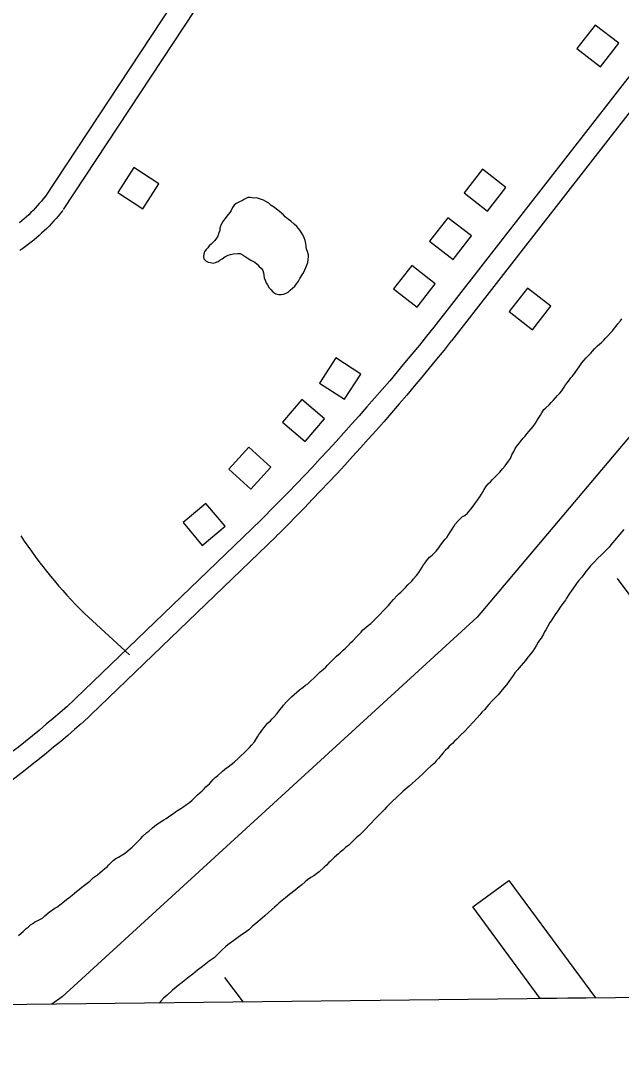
# Model space of a CAD drawing. Extents: x 3683402 to 3721514, y 487807 to 513565.
# Drawn here: x 3693615 to 3694421, y 493222 to 494613 of the extents above; entities that cross this region are included whole.
import ezdxf

# ---------------------------------------------------------------- set-up
doc = ezdxf.new("R2010")
doc.units = 0
for name, color, linetype in [('V-BLDG-OTLN', 7, 'Continuous'), ('V-GRID-FRAM', 7, 'Continuous'), ('V-ROAD-CNTR', 7, 'Continuous'), ('V-TOPO-BNDY', 7, 'Continuous'), ('V-TOPO-SHOR', 7, 'Continuous')]:
    doc.layers.add(name, color=color, linetype=linetype)

msp = doc.modelspace()

# ---------------------------------------------------------------- linework, layer by layer
at = {"layer": 'V-BLDG-OTLN'}
for p, q in [((3694221.9, 493422.4), (3694270.5, 493458.2)), ((3694270.5, 493458.2), (3694386.8, 493300.2)), ((3694312.5, 493299.3), (3694221.9, 493422.4)), ((3694386.8, 493300.2), (3694312.5, 493299.3))]:
    msp.add_line(p, q, dxfattribs=at)
for points in [[(3694393.5, 494551), (3694418, 494582.6), (3694386.5, 494607.2), (3694361.9, 494575.6)], [(3693767, 494415.6), (3693745.4, 494382), (3693779, 494360.3), (3693800.7, 494394)], [(3694241.9, 494357.3), (3694266.5, 494388.9), (3694234.9, 494413.4), (3694210.4, 494381.9)], [(3694195.6, 494292.2), (3694220.2, 494323.8), (3694188.6, 494348.4), (3694164, 494316.8)], [(3694147.2, 494228), (3694171.7, 494259.6), (3694140.2, 494284.2), (3694115.6, 494252.6)], [(3694295.4, 494253.9), (3694270.8, 494222.4), (3694302.4, 494197.8), (3694326.9, 494229.4)], [(3694049.9, 494104.6), (3694071.6, 494138.2), (3694038, 494159.9), (3694016.3, 494126.3)], [(3693997.1, 494047.7), (3694022.9, 494078.3), (3693992.4, 494104.1), (3693966.6, 494073.6)], [(3693924.1, 493983.5), (3693951, 494013.2), (3693921.4, 494040), (3693894.5, 494010.4)], [(3693858.9, 493908.1), (3693889.5, 493933.8), (3693863.8, 493964.4), (3693833.2, 493938.7)]]:
    msp.add_lwpolyline(points, close=True, dxfattribs=at)
at = {"layer": 'V-GRID-FRAM'}
msp.add_lwpolyline([(3687448, 511403.5), (3719130.8, 511772.1), (3719350.3, 493590.7), (3687651.7, 493221.8), (3687448, 511403.5)], dxfattribs=at)
at = {"layer": 'V-ROAD-CNTR'}
for points in [[(3694147.5, 495134.7), (3693647.4, 494375.8)], [(3694172.5, 495118.2), (3693672.4, 494359.3)], [(3694739.4, 494933.4), (3694169.7, 494201.4)], [(3694763.1, 494915), (3694193.4, 494182.9)], [(3693648.2, 494376.9), (3693645.5, 494373.5), (3693642.9, 494370.4), (3693640.2, 494367.3), (3693637.5, 494364.2), (3693634.7, 494361.2), (3693631.9, 494358.2), (3693629, 494355.3), (3693626, 494352.4), (3693623, 494349.6), (3693620, 494346.9), (3693616.9, 494344.2), (3693613.7, 494341.5)], [(3693671.6, 494358.2), (3693668.8, 494354.6), (3693665.9, 494351), (3693662.8, 494347.5), (3693659.7, 494344), (3693656.6, 494340.6), (3693653.3, 494337.2), (3693650.1, 494333.9), (3693646.7, 494330.7), (3693643.3, 494327.5), (3693639.9, 494324.4), (3693636.3, 494321.3), (3693632.8, 494318.3), (3693629.1, 494315.4), (3693625.5, 494312.6), (3693621.7, 494309.8), (3693618, 494307.1), (3693614.1, 494304.4)], [(3694169.8, 494201.5), (3694160.1, 494189.4), (3694150.3, 494177.3), (3694140.4, 494165.2), (3694130.5, 494153.2), (3694120.5, 494141.3), (3694110.5, 494129.4), (3694100.4, 494117.6), (3694090.2, 494105.8), (3694080, 494094.1), (3694069.7, 494082.4), (3694059.4, 494070.8), (3694049, 494059.2), (3694038.5, 494047.7), (3694028, 494036.2), (3694017.4, 494024.8), (3694006.8, 494013.4), (3693996.1, 494002.1), (3693985.3, 493990.9), (3693974.5, 493979.7), (3693963.7, 493968.5), (3693952.8, 493957.5), (3693941.8, 493946.4), (3693937.4, 493942)], [(3694193.2, 494182.8), (3694183.4, 494170.5), (3694173.5, 494158.3), (3694163.6, 494146.2), (3694153.6, 494134.1), (3694143.5, 494122), (3694133.4, 494110), (3694123.2, 494098.1), (3694112.9, 494086.2), (3694102.6, 494074.3), (3694092.2, 494062.5), (3694081.7, 494050.8), (3694071.2, 494039.1), (3694060.7, 494027.4), (3694050.1, 494015.9), (3694039.4, 494004.3), (3694028.6, 493992.9), (3694017.8, 493981.5), (3694007, 493970.1), (3693996.1, 493958.8), (3693985.1, 493947.5), (3693974.1, 493936.3), (3693963, 493925.2), (3693958.5, 493920.8)], [(3693937.5, 493942.2), (3693676.7, 493690.9)], [(3693958.4, 493920.6), (3693697.5, 493669.3)], [(3693700.6, 493816.9), (3693761.1, 493761.3)], [(3693677.3, 493691.5), (3693668.1, 493683.5), (3693658.9, 493675.7), (3693649.6, 493667.9), (3693640.3, 493660.1), (3693631, 493652.5), (3693621.6, 493644.9), (3693612.1, 493637.3), (3693602.6, 493629.8), (3693593.1, 493622.4), (3693583.5, 493615), (3693573.8, 493607.7), (3693564.1, 493600.5), (3693554.4, 493593.3), (3693544.6, 493586.2), (3693534.8, 493579.2), (3693524.9, 493572.2), (3693515, 493565.3), (3693514.8, 493565.1)], [(3693696.9, 493668.8), (3693687.6, 493660.8), (3693678.3, 493652.8), (3693668.9, 493644.9), (3693659.4, 493637), (3693649.9, 493629.2), (3693640.4, 493621.5), (3693630.8, 493613.8), (3693621.1, 493606.2), (3693611.4, 493598.6), (3693601.7, 493591.2), (3693591.9, 493583.7), (3693582, 493576.4), (3693572.1, 493569.1), (3693562.2, 493561.9), (3693552.2, 493554.7), (3693542.1, 493547.6), (3693532.1, 493540.6), (3693531.8, 493540.4)]]:
    msp.add_lwpolyline(points, dxfattribs=at)
msp.add_arc((3694184.1, 494300.1), 683.6, 213.6782, 224.98, dxfattribs=at)
at = {"layer": 'V-TOPO-BNDY'}
for p, q in [((3694689.5, 494359.4), (3694227.8, 493811.9)), ((3694227.8, 493811.9), (3693670.9, 493301.8)), ((3693670.9, 493301.8), (3693656.8, 493291.7))]:
    msp.add_line(p, q, dxfattribs=at)
at = {"layer": 'V-TOPO-SHOR'}
msp.add_line((3693914.3, 493294.7), (3693889.2, 493327.5), dxfattribs=at)
for points in [[(3693931.5, 494374.9), (3693928.2, 494374.8), (3693923.8, 494375.3), (3693920.1, 494375.5), (3693915.7, 494373.3), (3693912.7, 494371.3), (3693909.1, 494369.5), (3693904.2, 494367.4), (3693901.9, 494365), (3693899.3, 494361.9), (3693897.5, 494358.2), (3693896, 494355.4), (3693893.8, 494352.7), (3693892.1, 494350.3), (3693889.7, 494347.2), (3693887.3, 494344.4), (3693883.8, 494338.4), (3693882.7, 494334.5), (3693882.4, 494331.2), (3693881, 494328.1), (3693879.8, 494323.6), (3693878.1, 494320.9), (3693875.7, 494317.9), (3693873.3, 494315), (3693871, 494313), (3693868.4, 494310.6), (3693866.3, 494308.1), (3693864.1, 494305.7), (3693862.1, 494302.6), (3693860.8, 494299.4), (3693860.5, 494296.2), (3693861.2, 494293.1), (3693864.1, 494290.1), (3693866.7, 494288.6), (3693869.8, 494288.3), (3693873.4, 494287.5), (3693876.5, 494288.3), (3693880.1, 494289.6), (3693882.6, 494291.2), (3693885.8, 494293.2), (3693889.4, 494296), (3693893.7, 494298), (3693897, 494298.9), (3693900.8, 494299.6), (3693906.6, 494300.1), (3693909.7, 494300.2), (3693913.6, 494298.2), (3693919.4, 494294.3), (3693924.1, 494291.4), (3693926.7, 494289.9), (3693929.6, 494288.6), (3693932.4, 494286), (3693934.9, 494283.4), (3693938.3, 494280), (3693940.3, 494277.4), (3693941.2, 494274.3), (3693941.4, 494271), (3693941.9, 494267.8), (3693943.5, 494264.4), (3693944.8, 494260.7), (3693946.4, 494258.1), (3693948.8, 494254.3), (3693950.8, 494251.9), (3693953.8, 494248.7), (3693957.5, 494246.3), (3693961.6, 494245), (3693964.7, 494245.1), (3693967.9, 494245.8), (3693971.7, 494247), (3693974.4, 494248.5), (3693977, 494251), (3693983.2, 494256.6), (3693985.6, 494259.7), (3693988, 494263.1), (3693989.9, 494266.6), (3693992.8, 494271.5), (3693994.7, 494274.4), (3693996.7, 494278.5), (3693998.1, 494281.6), (3693999.2, 494284.4), (3694000.4, 494288.2), (3694001.1, 494292.3), (3694001.4, 494295.6), (3694001.3, 494298.7), (3694000, 494302.9), (3693998.8, 494306.3), (3693998.3, 494310.1), (3693998, 494313.6), (3693997.1, 494317.8), (3693995.7, 494321.2), (3693993.7, 494325.2), (3693991.8, 494328.8), (3693990, 494331.6), (3693988, 494333.9), (3693985.8, 494336.5), (3693982.3, 494339.5), (3693977.6, 494343.8), (3693974.6, 494346), (3693970.3, 494349.6), (3693967.9, 494352.2), (3693965.5, 494354.1)], [(3693965.5, 494354.1), (3693962.2, 494357.1), (3693958.6, 494360), (3693956.1, 494361.9), (3693951.6, 494364.7), (3693948.2, 494367.8), (3693944.3, 494370), (3693941.2, 494371.9), (3693938.3, 494373), (3693931.5, 494374.9)], [(3694219.3, 493956.6), (3694223.7, 493962.7), (3694225.6, 493965.4), (3694228.4, 493969), (3694231.3, 493973.3), (3694233.7, 493977), (3694237.4, 493983.1), (3694239.6, 493986.6), (3694242.8, 493990.7), (3694245.8, 493993.5), (3694248.4, 493996.5), (3694252.5, 494000.6), (3694254.6, 494003), (3694258.3, 494006.7), (3694262.1, 494010.9), (3694265.4, 494015), (3694270.1, 494021.3), (3694272.5, 494025), (3694274.3, 494029.9), (3694277, 494034.4), (3694279, 494038.1), (3694280.9, 494041), (3694283.3, 494044.2), (3694286.1, 494047.7), (3694289.8, 494052.1), (3694292.1, 494054.6), (3694295.2, 494058.4), (3694297.3, 494061.1), (3694300.6, 494064.9), (3694303, 494068), (3694306.2, 494072.5), (3694308, 494075.3), (3694310.1, 494079), (3694312.8, 494083.1), (3694314.7, 494086.2), (3694317.6, 494090.7), (3694319.9, 494093.1), (3694324.6, 494097.1), (3694327.2, 494100.2), (3694329.8, 494102.6), (3694333, 494106.2), (3694335.8, 494109.5), (3694339, 494112.5), (3694341.4, 494115.6), (3694343.1, 494118), (3694344.7, 494120.7), (3694346.6, 494123.7), (3694348.6, 494126.4), (3694350.3, 494128.8), (3694353.6, 494133.1), (3694355.7, 494135.7), (3694359.6, 494140.6), (3694362.5, 494144.9), (3694364.9, 494148.2), (3694366.6, 494150.6), (3694368.3, 494153.3), (3694370.9, 494156.7), (3694374.2, 494160.2), (3694376.7, 494163), (3694380.4, 494166.2), (3694382.7, 494168.9), (3694385.5, 494172.1), (3694389.6, 494176.2), (3694392.2, 494178.4), (3694394.8, 494180.8), (3694398, 494183.8), (3694400.3, 494186.7), (3694403.6, 494190.3), (3694407.4, 494194), (3694409.8, 494196.6), (3694412.4, 494199.9), (3694414.3, 494202.7), (3694416.9, 494205.8), (3694420.2, 494209.8), (3694422.3, 494212.7)], [(3693889.3, 493607.5), (3693893.7, 493610.5), (3693897.6, 493613.7), (3693901.6, 493617.1), (3693907.2, 493622.1), (3693910.6, 493625.4), (3693915.5, 493630), (3693918.5, 493632.8), (3693922.2, 493636.7), (3693925.2, 493639.9), (3693928.9, 493644.4), (3693933, 493650.9), (3693934.8, 493654.2), (3693936.9, 493656.9), (3693938.9, 493659.3), (3693941.7, 493663.2), (3693943.6, 493665.6), (3693946.7, 493669.3), (3693950.3, 493672.5), (3693952.7, 493675.1), (3693955, 493677.6), (3693958.9, 493681.8), (3693960.8, 493684.3), (3693963, 493687.1), (3693966, 493691), (3693968, 493693.4), (3693972.5, 493698.5), (3693978.9, 493704.5), (3693982.4, 493707.8), (3693986, 493711.2), (3693989.6, 493714), (3693994.5, 493717.8), (3693997.5, 493720.2), (3694000.5, 493722.2), (3694002.8, 493724.2), (3694010.3, 493731.7), (3694012.7, 493733.9), (3694017.4, 493738.2), (3694021.7, 493742), (3694024.7, 493744.6), (3694026.8, 493747.3), (3694029.2, 493749.5), (3694032, 493752.1), (3694034.1, 493754.3), (3694036.5, 493756.8), (3694039, 493759.2), (3694044, 493763.6), (3694048.2, 493767.2), (3694051.4, 493770.3), (3694054.9, 493773.7), (3694058.3, 493777.5), (3694060.9, 493780), (3694066.5, 493785.8), (3694072.1, 493791.7), (3694074.2, 493794.1), (3694081.7, 493800.6), (3694085.1, 493803.4), (3694088.1, 493806.4), (3694091.3, 493809.3), (3694096.9, 493814.9), (3694102.5, 493821), (3694105.3, 493824), (3694108.9, 493827.3), (3694112.4, 493831.9), (3694115.6, 493835.6), (3694120.6, 493840.9), (3694122.9, 493842.9), (3694125.5, 493845.3), (3694127.6, 493847.7), (3694131.9, 493851.8), (3694134.9, 493855), (3694140.1, 493860.3), (3694142.2, 493862.7), (3694146.3, 493867.8), (3694149.6, 493871.9), (3694151.8, 493875.5), (3694154.2, 493879), (3694155.9, 493882.1), (3694157.9, 493884.9), (3694159.8, 493887.4), (3694164.1, 493892.2), (3694167.3, 493894.9), (3694170.1, 493897.7), (3694172.9, 493900.5), (3694176.6, 493905), (3694178.7, 493908.3), (3694181.8, 493912.3), (3694185, 493916.4), (3694187, 493918.8), (3694189.4, 493922.3), (3694191.8, 493926), (3694194.2, 493930.1), (3694196.6, 493933.5), (3694198.5, 493936.6), (3694201.8, 493940.9), (3694205.9, 493944.9), (3694208.4, 493946.9), (3694211.2, 493948.3), (3694215, 493951.3), (3694217.4, 493954.2), (3694219.3, 493956.6)], [(3694424.6, 493929.3), (3694419.6, 493923.4), (3694414.9, 493917.9), (3694407.5, 493908.8), (3694404.9, 493905.7), (3694394.8, 493895.4), (3694389.5, 493890.4), (3694385.4, 493886.1), (3694382.8, 493883.3), (3694380.2, 493880.7), (3694377, 493876.8), (3694374, 493872.9), (3694371.2, 493869.1), (3694368.4, 493865.6), (3694364, 493860.7), (3694362.1, 493858.3), (3694359.5, 493854.4), (3694355.1, 493847.9), (3694351.7, 493843.4), (3694347.9, 493837.3), (3694346.4, 493834.6), (3694342.9, 493829.9), (3694340.1, 493826.3), (3694335.1, 493819.1), (3694333.4, 493816.7), (3694329.5, 493810.5), (3694327.3, 493806.9), (3694325.5, 493804.4), (3694322.5, 493798.9), (3694320, 493794.6), (3694318.3, 493792.1), (3694316.8, 493788.9), (3694313.7, 493783.7), (3694311.7, 493780.7), (3694310, 493778), (3694307.3, 493773.1), (3694302.5, 493766.2), (3694300.2, 493763.3), (3694294.8, 493756.2), (3694292.8, 493753.6), (3694289.6, 493749.9), (3694284.4, 493743.6), (3694282.2, 493741.2), (3694278.6, 493736.9), (3694276.2, 493733.4), (3694270.3, 493725.5), (3694267.1, 493720.8), (3694261.5, 493714.1), (3694255.9, 493707.4), (3694253, 493704.1), (3694248.3, 493699.7), (3694243.6, 493694.2), (3694240.6, 493690.8), (3694238, 493687.7), (3694234.3, 493683.9), (3694231.3, 493680.4), (3694227.7, 493676.4), (3694221.9, 493670.1), (3694217.3, 493664.8), (3694210.5, 493657.7), (3694206.2, 493653.7), (3694200.6, 493648), (3694197.6, 493645.2), (3694194.6, 493642.2), (3694190.3, 493638.3), (3694188.4, 493635.9), (3694185.2, 493632.9), (3694181.7, 493629.2)], [(3694424.6, 493929.3), (3694419.6, 493923.4), (3694414.9, 493917.9), (3694407.5, 493908.8), (3694404.9, 493905.7), (3694394.8, 493895.4), (3694389.5, 493890.4), (3694385.4, 493886.1)], [(3694385.4, 493886.1), (3694382.8, 493883.3), (3694380.2, 493880.7), (3694377, 493876.8), (3694374, 493872.9), (3694371.2, 493869.1), (3694368.4, 493865.6), (3694364, 493860.7), (3694362.1, 493858.3), (3694359.5, 493854.4), (3694355.1, 493847.9), (3694351.7, 493843.4), (3694347.9, 493837.3), (3694346.4, 493834.6), (3694342.9, 493829.9), (3694340.1, 493826.3), (3694335.1, 493819.1), (3694333.4, 493816.7), (3694329.5, 493810.5), (3694327.3, 493806.9), (3694325.5, 493804.4), (3694322.5, 493798.9), (3694320, 493794.6), (3694318.3, 493792.1), (3694316.8, 493788.9), (3694313.7, 493783.7), (3694311.7, 493780.7), (3694310, 493778), (3694307.3, 493773.1), (3694302.5, 493766.2), (3694300.2, 493763.3), (3694294.8, 493756.2), (3694292.8, 493753.6), (3694289.6, 493749.9), (3694284.4, 493743.6), (3694282.2, 493741.2), (3694278.6, 493736.9), (3694276.2, 493733.4), (3694270.3, 493725.5), (3694267.1, 493720.8), (3694261.5, 493714.1), (3694255.9, 493707.4), (3694253, 493704.1), (3694248.3, 493699.7), (3694243.6, 493694.2), (3694240.6, 493690.8), (3694238, 493687.7), (3694234.3, 493683.9), (3694231.3, 493680.4), (3694227.7, 493676.4), (3694221.9, 493670.1), (3694217.3, 493664.8), (3694210.5, 493657.7), (3694206.2, 493653.7), (3694200.6, 493648), (3694197.6, 493645.2), (3694194.6, 493642.2), (3694190.3, 493638.3), (3694188.4, 493635.9), (3694185.2, 493632.9), (3694181.7, 493629.2), (3694176.1, 493621.9), (3694173.1, 493618.7), (3694170.1, 493615.2), (3694165.8, 493611.4), (3694161.7, 493608), (3694158.5, 493604.9), (3694155.3, 493601.9), (3694149.7, 493596.2), (3694136.7, 493584.8), (3694128.6, 493577.9), (3694119.2, 493569.1), (3694114.9, 493564.8), (3694106.3, 493556.3), (3694103.7, 493553.3), (3694096.4, 493546.2), (3694092.6, 493542.4), (3694089.8, 493539.3), (3694085.5, 493534.9), (3694082.7, 493531.8), (3694078.8, 493528), (3694069.8, 493519.1), (3694065.7, 493515.1), (3694061.2, 493510.8), (3694055.7, 493505.6), (3694051.4, 493502.2), (3694047.8, 493498.9), (3694044.1, 493495.9), (3694041.8, 493493.9), (3694036.5, 493489.3), (3694033.7, 493486.6), (3694031.1, 493484), (3694028.8, 493482), (3694025.5, 493478.8), (3694022.5, 493475.9), (3694015.9, 493469.7), (3694008.5, 493464.3), (3694004.8, 493461.9), (3694000.2, 493458.7), (3693997.2, 493456.1), (3693992.5, 493452.3)], [(3694807.5, 493473), (3694741, 493426.9), (3694416.5, 493863.6)], [(3694181.7, 493629.2), (3694176.1, 493621.9), (3694173.1, 493618.7), (3694170.1, 493615.2), (3694165.8, 493611.4), (3694161.7, 493608), (3694158.5, 493604.9), (3694155.3, 493601.9), (3694149.7, 493596.2), (3694136.7, 493584.8), (3694128.6, 493577.9), (3694119.2, 493569.1), (3694114.9, 493564.8), (3694106.3, 493556.3), (3694103.7, 493553.3), (3694096.4, 493546.2), (3694092.6, 493542.4), (3694089.8, 493539.3), (3694085.5, 493534.9), (3694082.7, 493531.8), (3694078.8, 493528), (3694069.8, 493519.1), (3694065.7, 493515.1), (3694061.2, 493510.8), (3694055.7, 493505.6), (3694051.4, 493502.2), (3694047.8, 493498.9), (3694044.1, 493495.9), (3694041.8, 493493.9), (3694036.5, 493489.3), (3694033.7, 493486.6), (3694031.1, 493484), (3694028.8, 493482), (3694025.5, 493478.8), (3694022.5, 493475.9), (3694015.9, 493469.7), (3694008.5, 493464.3), (3694004.8, 493461.9), (3694000.2, 493458.7), (3693997.2, 493456.1), (3693992.5, 493452.3), (3693988.9, 493449.5), (3693983.5, 493445.2), (3693976.1, 493439), (3693970.7, 493434.6), (3693961.6, 493427.4), (3693958.8, 493425), (3693956, 493422.3), (3693948.1, 493415.3), (3693942.7, 493410.4), (3693939.3, 493407.4), (3693930.6, 493400), (3693926.5, 493396.6), (3693921.4, 493391.9), (3693918.2, 493389.3), (3693909.9, 493383.5), (3693905, 493379.9), (3693901.2, 493377.3), (3693896.3, 493373.7), (3693893.1, 493371.7), (3693890.1, 493369.1), (3693886.2, 493365.1), (3693883.5, 493362.4), (3693874.7, 493354.2), (3693870.8, 493351.2), (3693868.3, 493349.4), (3693863.8, 493346), (3693859.4, 493342.5), (3693852.3, 493337.6), (3693846.1, 493332.3), (3693841.2, 493328.5), (3693834.8, 493323.1), (3693831.6, 493320.7), (3693828.7, 493318.7), (3693823.8, 493314.9), (3693819.1, 493310.6), (3693811.6, 493304), (3693807.1, 493299.8), (3693803.2, 493295.7), (3693801, 493293.4)], [(3693612.1, 493384), (3693615.9, 493387.4), (3693618.3, 493389.6), (3693622.5, 493393.3), (3693625.1, 493395.3), (3693628.5, 493398.3), (3693631.3, 493400.1), (3693633.8, 493401.9), (3693636.4, 493403.5), (3693641, 493405.8), (3693644.4, 493407.6), (3693647.6, 493410.4), (3693653.6, 493415.4), (3693660.8, 493420.6), (3693663.6, 493422.2), (3693669.5, 493426.6), (3693671.9, 493428.6), (3693676.8, 493432.5), (3693679.7, 493434.7), (3693684.4, 493438.5), (3693687.2, 493440.9), (3693694.5, 493446.7), (3693697.4, 493449.1), (3693704.5, 493454.5), (3693707.9, 493457.3), (3693710.2, 493459.4), (3693713, 493461.8), (3693715.8, 493463.6), (3693718.1, 493465.6), (3693721.5, 493468.4), (3693724.8, 493471.4), (3693728.2, 493474), (3693731.4, 493476.4), (3693733.7, 493478.9), (3693736.9, 493482.5), (3693739.3, 493484.9), (3693743.1, 493487.5), (3693746.3, 493489.3), (3693752.4, 493492.7), (3693755.8, 493495.3), (3693759.3, 493498.3), (3693764.6, 493502.9), (3693771, 493509.2), (3693773.8, 493511.8), (3693776.4, 493514.6), (3693779.2, 493517.5), (3693784.7, 493522.3), (3693787.1, 493524.3), (3693792, 493528.8), (3693794.8, 493531), (3693797.6, 493533.2), (3693801.2, 493535.6), (3693807.3, 493539.3), (3693810.5, 493541.3), (3693816.9, 493545.7), (3693820.3, 493547.9), (3693823.2, 493550.1), (3693825.8, 493551.9), (3693830.2, 493554.7), (3693832.8, 493556.5), (3693837.9, 493560.1), (3693841.7, 493562.7), (3693845.4, 493565.9), (3693849, 493569.3), (3693852.6, 493573), (3693858.9, 493578.6), (3693861.4, 493581.2), (3693863.8, 493583.7), (3693868.5, 493587.9), (3693870.9, 493590.7), (3693873.2, 493593.4), (3693876.2, 493596.2), (3693879.9, 493599.2), (3693885.8, 493604.3), (3693889.3, 493607.5)], [(3693992.5, 493452.3), (3693988.9, 493449.5), (3693983.5, 493445.2), (3693976.1, 493439), (3693970.7, 493434.6), (3693961.6, 493427.4), (3693958.8, 493425), (3693956, 493422.3), (3693948.1, 493415.3), (3693942.7, 493410.4), (3693939.3, 493407.4), (3693930.6, 493400), (3693926.5, 493396.6), (3693921.4, 493391.9), (3693918.2, 493389.3), (3693909.9, 493383.5), (3693905, 493379.9), (3693901.2, 493377.3), (3693896.3, 493373.7), (3693893.1, 493371.7), (3693890.1, 493369.1), (3693886.2, 493365.1), (3693883.5, 493362.4), (3693874.7, 493354.2), (3693870.8, 493351.2), (3693868.3, 493349.4), (3693863.8, 493346), (3693859.4, 493342.5), (3693852.3, 493337.6), (3693846.1, 493332.3), (3693841.2, 493328.5), (3693834.8, 493323.1), (3693831.6, 493320.7), (3693828.7, 493318.7), (3693823.8, 493314.9), (3693819.1, 493310.6), (3693811.6, 493304), (3693807.1, 493299.8), (3693803.2, 493295.7), (3693801, 493293.4)]]:
    msp.add_lwpolyline(points, dxfattribs=at)

doc.saveas('drawing.dxf')
